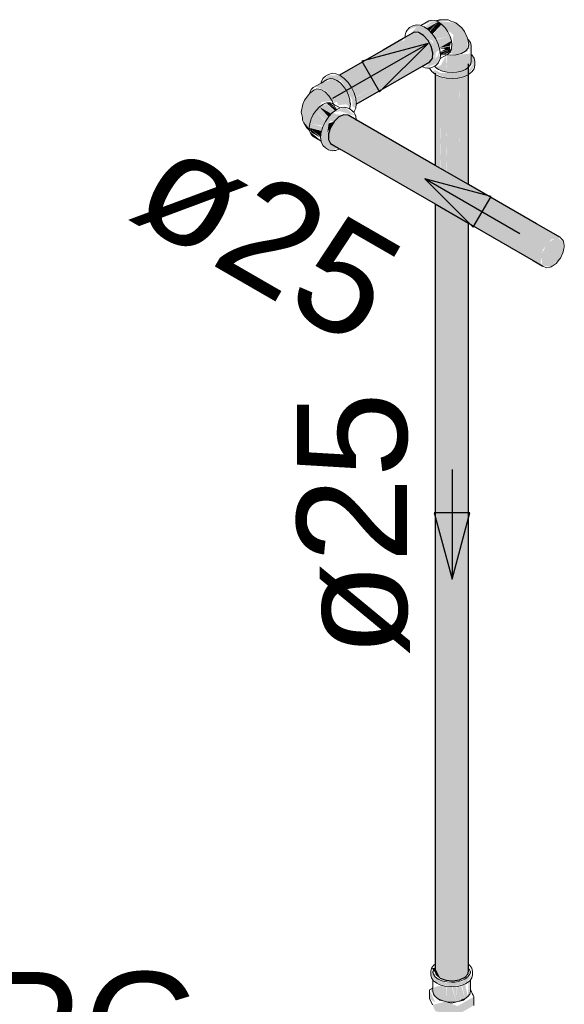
# Model space of a CAD drawing. Header units: millimetres. Extents: x 567 to 934, y -1 to 364.
# Tile 463 of 656: x 778.626 to 779.616, y 10.839 to 12.63. Entities that reach past the tile are written whole.
import ezdxf

# ---------------------------------------------------------------- set-up
doc = ezdxf.new("R2010")
doc.units = ezdxf.units.MM
doc.header["$MEASUREMENT"] = 0
doc.linetypes.add('NULL', pattern=[0])
for name, color, linetype, lineweight in [('AF-Condutos', 140, 'Continuous', 25), ('AF-Conexões', 152, 'Continuous', 18), ('AF-Registro', 253, 'Continuous', 18), ('AF-Sentido conduto', 140, 'Continuous', 30), ('AF-Textos conduto', 7, 'Continuous', 9), ('DI-Elementos em corte', 9, 'Continuous', 18), ('Textos', 7, 'Continuous', 9)]:
    doc.layers.add(name, color=color, linetype=linetype, lineweight=lineweight)
doc.styles.add('Arial', font='arial.ttf')

msp = doc.modelspace()

# ---------------------------------------------------------------- hatches: boundary and pattern name
at = {"layer": 'AF-Condutos', "linetype": 'Continuous'}
for points in [[(779.3258, 12.5972), (779.2072, 12.5287), (779.3201, 12.5897)], [(779.326, 12.5973), (779.3254, 12.5926), (779.2077, 12.5286), (779.219, 12.5193), (779.368, 12.5922), (779.3598, 12.6012), (779.3426, 12.6069)], [(779.3697, 12.5523), (779.3768, 12.5695), (779.368, 12.5922), (779.2198, 12.5197), (779.2325, 12.4988), (779.3404, 12.5517), (779.2361, 12.4882), (779.3513, 12.547), (779.2373, 12.4797)], [(779.3404, 12.5517), (779.2329, 12.499), (779.236, 12.4884)], [(779.3513, 12.547), (779.2364, 12.488), (779.2373, 12.4798)], [(779.3714, 12.5533), (779.3562, 12.5449), (779.2373, 12.4759)], [(779.3562, 12.5449), (779.2378, 12.4797), (779.2374, 12.476)], [(779.3813, 12.3646), (779.3828, 12.3638), (779.383, 12.5292), (779.381, 12.5307)], [(779.383, 12.3636), (779.3892, 12.3601), (779.3899, 12.5264), (779.383, 12.5294)], [(779.3916, 12.3586), (779.4001, 12.3537), (779.4, 12.4404), (779.4006, 12.5217), (779.3899, 12.5264), (779.3899, 12.4413)], [(779.4006, 12.4404), (779.4006, 12.5303), (779.4, 12.4404), (779.4001, 12.3537), (779.4021, 12.3526)], [(779.4241, 12.3399), (779.4254, 12.5238), (779.4008, 12.5236), (779.4006, 12.4404), (779.4026, 12.3523)], [(779.4351, 12.3335), (779.4353, 12.5267), (779.4255, 12.5243), (779.4241, 12.3399)], [(779.4411, 12.5299), (779.4354, 12.5256), (779.4354, 12.3334), (779.4404, 12.3305)], [(779.4415, 12.3298), (779.4418, 12.5304), (779.4412, 12.5299)], [(779.2226, 12.4563), (779.2148, 12.457), (779.1972, 12.4447), (779.1869, 12.4223), (779.1906, 12.4045), (779.5766, 12.1816), (779.5729, 12.189), (779.5766, 12.211), (779.5919, 12.23), (779.6086, 12.2334)], [(779.3895, 12.4414), (779.3892, 12.3601), (779.3912, 12.3589)], [(779.381, 10.9019), (779.383, 10.8925), (779.4006, 10.8823), (779.4255, 10.8831), (779.4338, 12.2641), (779.381, 12.2946)], [(779.4354, 10.8877), (779.4355, 10.9157), (779.4354, 12.2632), (779.4338, 12.2641), (779.4255, 10.8831)], [(779.4355, 10.9157), (779.4389, 11.9038), (779.4369, 12.2623), (779.4354, 12.2632)], [(779.4412, 10.8942), (779.4416, 11.8985), (779.4413, 12.2598), (779.4369, 12.2623), (779.4389, 11.9038), (779.4354, 10.8877)], [(779.4418, 10.9016), (779.4418, 12.2595), (779.4413, 12.2597), (779.4416, 11.8985), (779.4412, 10.913)]]:
    msp.add_hatch(color=151, dxfattribs=at).paths.add_polyline_path(points)
at = {"layer": 'AF-Conexões', "linetype": 'Continuous'}
for points in [[(779.3556, 12.6191), (779.3803, 12.6285), (779.3744, 12.6291)], [(779.3335, 12.6016), (779.3488, 12.6065), (779.3761, 12.5913), (779.3837, 12.5717), (779.3896, 12.5751), (779.3867, 12.585), (779.3759, 12.6037), (779.3612, 12.6167), (779.3465, 12.6207), (779.3298, 12.611), (779.3477, 12.6166)], [(779.3775, 12.6269), (779.3606, 12.6172), (779.3866, 12.6258)], [(779.3866, 12.6258), (779.3616, 12.6164), (779.3655, 12.6136)], [(779.3661, 12.614), (779.3705, 12.6094), (779.3866, 12.6258)], [(779.3712, 12.6086), (779.393, 12.6212), (779.3866, 12.6258)], [(779.3722, 12.6091), (779.3759, 12.6037), (779.393, 12.6212)], [(779.3769, 12.6022), (779.382, 12.5947), (779.408, 12.5993), (779.393, 12.6212)], [(779.4403, 12.5942), (779.4346, 12.6085), (779.4187, 12.6242), (779.3844, 12.6274), (779.4139, 12.6024), (779.4134, 12.5924), (779.4065, 12.5696), (779.4191, 12.5658), (779.44, 12.572)], [(779.376, 12.5607), (779.3837, 12.5717), (779.3784, 12.5855), (779.3629, 12.6017), (779.3725, 12.5873)], [(779.3864, 12.5855), (779.4104, 12.5911), (779.408, 12.5993), (779.3825, 12.5936)], [(779.4477, 12.5656), (779.4464, 12.583), (779.4417, 12.5931), (779.4442, 12.5682), (779.4026, 12.5636), (779.4026, 12.5342), (779.4324, 12.5328), (779.4532, 12.5536)], [(779.3896, 12.579), (779.4104, 12.5911), (779.3865, 12.5856)], [(779.4104, 12.5911), (779.3886, 12.5785), (779.408, 12.5824)], [(779.3998, 12.5766), (779.3901, 12.571), (779.4079, 12.5756), (779.408, 12.5813), (779.3894, 12.5775)], [(779.3904, 12.5639), (779.408, 12.5709), (779.4104, 12.5764)], [(779.3907, 12.565), (779.4104, 12.5764), (779.3912, 12.5702)], [(779.3629, 12.5421), (779.3867, 12.551), (779.3897, 12.5742), (779.3847, 12.5623)], [(779.3646, 12.5436), (779.381, 12.5589), (779.3825, 12.5691)], [(779.3853, 12.5402), (779.4464, 12.5652), (779.3815, 12.5436)], [(779.387, 12.5394), (779.4026, 12.5342), (779.4009, 12.5644)], [(779.4532, 12.5468), (779.4532, 12.5536), (779.4418, 12.5377), (779.4435, 12.5461), (779.4324, 12.5328), (779.3908, 12.5328), (779.381, 12.5384), (779.3755, 12.5348), (779.4008, 12.5236), (779.4224, 12.5236), (779.441, 12.5298)], [(779.1735, 12.5139), (779.1644, 12.5079), (779.1831, 12.5), (779.198, 12.4781), (779.2235, 12.4928), (779.2022, 12.5249)], [(779.1737, 12.5161), (779.1848, 12.521), (779.2098, 12.5194), (779.2306, 12.4833), (779.2306, 12.472), (779.2365, 12.4691), (779.2336, 12.4966), (779.2228, 12.5153), (779.2081, 12.5283), (779.1875, 12.5289)], [(779.1527, 12.4955), (779.1432, 12.4834), (779.1375, 12.4618), (779.14, 12.4472), (779.1528, 12.4279), (779.1545, 12.4461), (779.1748, 12.4797), (779.1937, 12.4824), (779.1808, 12.4985), (779.1661, 12.5041)], [(779.227, 12.4749), (779.1748, 12.5152), (779.2259, 12.4699)], [(779.2268, 12.4767), (779.2235, 12.4928), (779.202, 12.4804), (779.2049, 12.4742)], [(779.1871, 12.4532), (779.1704, 12.4712), (779.1644, 12.4649), (779.182, 12.4457)], [(779.1843, 12.4764), (779.1704, 12.4712), (779.1921, 12.4586), (779.1979, 12.4636)], [(779.1912, 12.4591), (779.1704, 12.4712), (779.1871, 12.4532)], [(779.2039, 12.4675), (779.189, 12.4791), (779.1831, 12.4785)], [(779.2028, 12.4672), (779.1831, 12.4785), (779.198, 12.4649)], [(779.2365, 12.4545), (779.2169, 12.4707), (779.1953, 12.4617), (779.2081, 12.4633)], [(779.1775, 12.4366), (779.1814, 12.4447), (779.1644, 12.4649), (779.153, 12.4411)], [(779.2036, 12.397), (779.2375, 12.4463), (779.2006, 12.3987), (779.1878, 12.4101), (779.1873, 12.4413), (779.2005, 12.4578), (779.1946, 12.4612), (779.1875, 12.4537), (779.1767, 12.435), (779.1727, 12.4157), (779.1767, 12.401), (779.1934, 12.3914)], [(779.2139, 12.4566), (779.2005, 12.4578), (779.1912, 12.4462), (779.1962, 12.4437)], [(779.1747, 12.4285), (779.153, 12.4411), (779.1521, 12.4332)], [(779.1726, 12.4214), (779.1744, 12.4274), (779.1521, 12.4332)], [(779.1521, 12.4332), (779.1728, 12.4163), (779.1733, 12.421)], [(779.1557, 12.4248), (779.1727, 12.415), (779.1521, 12.4332)], [(779.1738, 12.429), (779.1767, 12.435), (779.153, 12.4411)], [(779.1849, 12.4247), (779.1967, 12.4439), (779.1873, 12.4413)], [(779.1973, 12.4006), (779.2375, 12.4463), (779.1878, 12.4101)], [(779.1735, 12.4097), (779.153, 12.4264), (779.1554, 12.4209)]]:
    msp.add_hatch(color=161, dxfattribs=at).paths.add_polyline_path(points)
at = {"layer": 'AF-Registro', "linetype": 'Continuous'}
for points in [[(779.3778, 10.9036), (779.373, 10.8923), (779.3841, 10.8768), (779.4109, 10.8704), (779.4361, 10.8761), (779.4489, 10.8923), (779.4299, 10.8795), (779.4011, 10.8773), (779.3812, 10.8885)], [(779.381, 10.9049), (779.3743, 10.9041), (779.39, 10.8862)], [(779.3793, 10.8696), (779.3778, 10.8573), (779.3867, 10.8484), (779.3925, 10.873)], [(779.3926, 10.8732), (779.3867, 10.8484), (779.4021, 10.8433), (779.4007, 10.8712)], [(779.4281, 10.8729), (779.4281, 10.8453), (779.4352, 10.8484)], [(779.4352, 10.8746), (779.4299, 10.8733), (779.4352, 10.8484)], [(779.4352, 10.8756), (779.4352, 10.8484), (779.4406, 10.8525)], [(779.4452, 10.8649), (779.4452, 10.8833), (779.4417, 10.8798), (779.4404, 10.8535)], [(779.3708, 10.8489), (779.3815, 10.8415), (779.3708, 10.8647)], [(779.3766, 10.868), (779.372, 10.8654), (779.3864, 10.8445)], [(779.4021, 10.8711), (779.4021, 10.8433), (779.4109, 10.8426), (779.4109, 10.8704)], [(779.4109, 10.8704), (779.4109, 10.8426), (779.4198, 10.8433)], [(779.4198, 10.8433), (779.4198, 10.8697), (779.4123, 10.8705)], [(779.4281, 10.8453), (779.4212, 10.8712), (779.4198, 10.8448)], [(779.428, 10.8467), (779.4261, 10.8715), (779.4212, 10.8712)], [(779.4281, 10.8467), (779.4281, 10.8717), (779.426, 10.8724)], [(779.3761, 10.8374), (779.3815, 10.8257), (779.4217, 10.8195), (779.4511, 10.8522), (779.4217, 10.8353), (779.3994, 10.8435)], [(779.4511, 10.8365), (779.4511, 10.8522), (779.4217, 10.8195)]]:
    msp.add_hatch(color=254, dxfattribs=at).paths.add_polyline_path(points)
at = {"layer": 'DI-Elementos em corte', "linetype": 'Continuous'}
msp.add_hatch(color=31, dxfattribs=at).paths.add_polyline_path([(779.6071, 12.1943), (779.6129, 12.2054), (779.6143, 12.2262), (779.6024, 12.2339), (779.585, 12.2235), (779.5737, 12.2017), (779.5759, 12.1831), (779.5902, 12.1799)])

# ---------------------------------------------------------------- linework, layer by layer
at = {"layer": 'AF-Condutos'}
for p, q in [((779.3227, 12.5954), (779.2866, 12.5746)), ((779.3241, 12.5962), (779.3227, 12.5954)), ((779.3258, 12.5972), (779.3241, 12.5962)), ((779.326, 12.5973), (779.3258, 12.5972)), ((779.3426, 12.6069), (779.326, 12.5973)), ((779.3508, 12.6064), (779.3426, 12.6069)), ((779.3598, 12.6012), (779.3508, 12.6064)), ((779.368, 12.5922), (779.3598, 12.6012)), ((779.2866, 12.5746), (779.2072, 12.5287)), ((779.374, 12.581), (779.368, 12.5922)), ((779.3768, 12.5695), (779.374, 12.581)), ((779.3714, 12.5533), (779.3759, 12.5597)), ((779.3759, 12.5597), (779.3768, 12.5695)), ((779.2373, 12.4759), (779.3566, 12.5448)), ((779.3566, 12.5448), (779.3714, 12.5533)), ((779.4418, 12.4367), (779.4418, 12.5496)), ((779.381, 12.5328), (779.381, 12.4421)), ((779.2058, 12.4529), (779.1972, 12.4447)), ((779.2148, 12.457), (779.2058, 12.4529)), ((779.2226, 12.4563), (779.2148, 12.457)), ((779.2243, 12.4553), (779.2226, 12.4563)), ((779.2373, 12.4477), (779.2243, 12.4553)), ((779.1906, 12.4339), (779.1869, 12.4223)), ((779.1972, 12.4447), (779.1906, 12.4339)), ((779.381, 12.3648), (779.2373, 12.4477)), ((779.381, 12.4421), (779.381, 12.3648)), ((779.4418, 12.3297), (779.4418, 12.4367)), ((779.1869, 12.4223), (779.1869, 12.4119)), ((779.1869, 12.4119), (779.1906, 12.4045)), ((779.1906, 12.4045), (779.2072, 12.3949)), ((779.2072, 12.3949), (779.2074, 12.3948)), ((779.2074, 12.3948), (779.209, 12.3938)), ((779.209, 12.3938), (779.2104, 12.3931)), ((779.2104, 12.3931), (779.381, 12.2946)), ((779.4418, 12.3297), (779.381, 12.3648)), ((779.565, 12.2586), (779.4418, 12.3297)), ((779.381, 12.2946), (779.381, 12.0205)), ((779.381, 12.2946), (779.4418, 12.2594)), ((779.4418, 11.8979), (779.4418, 12.2594)), ((779.4418, 12.2594), (779.5589, 12.1918)), ((779.6086, 12.2334), (779.565, 12.2586)), ((779.5589, 12.1918), (779.5766, 12.1816)), ((779.381, 12.0205), (779.381, 10.9146)), ((779.4418, 10.9122), (779.4418, 11.8979)), ((779.381, 10.9146), (779.381, 10.8997)), ((779.4418, 10.9109), (779.4418, 10.9122)), ((779.4418, 10.9103), (779.4418, 10.9109)), ((779.4418, 10.9037), (779.4418, 10.9103)), ((779.381, 10.8997), (779.383, 10.8925)), ((779.383, 10.8925), (779.3899, 10.8863)), ((779.4354, 10.8877), (779.4412, 10.8942)), ((779.4412, 10.8942), (779.4417, 10.9006)), ((779.4417, 10.9006), (779.4418, 10.9016)), ((779.4418, 10.9016), (779.4418, 10.9037)), ((779.3899, 10.8863), (779.4006, 10.8823)), ((779.4006, 10.8823), (779.4132, 10.8812)), ((779.4132, 10.8812), (779.4255, 10.8831)), ((779.4255, 10.8831), (779.4354, 10.8877))]:
    msp.add_line(p, q, dxfattribs=at)
at = {"layer": 'AF-Conexões'}
for p, q in [((779.3744, 12.6291), (779.3693, 12.6275)), ((779.3803, 12.6285), (779.3744, 12.6291)), ((779.3817, 12.6279), (779.3803, 12.6285)), ((779.3888, 12.6296), (779.3817, 12.6279)), ((779.382, 12.6278), (779.3945, 12.6293)), ((779.3945, 12.6293), (779.3861, 12.6282)), ((779.3994, 12.6298), (779.3888, 12.6296)), ((779.4048, 12.6293), (779.3994, 12.6298)), ((779.4093, 12.6273), (779.4048, 12.6293)), ((779.3298, 12.611), (779.3283, 12.6078)), ((779.3345, 12.6154), (779.3298, 12.611)), ((779.3404, 12.6188), (779.3345, 12.6154)), ((779.3465, 12.6207), (779.3404, 12.6188)), ((779.3536, 12.62), (779.3465, 12.6207)), ((779.355, 12.6193), (779.3536, 12.62)), ((779.3693, 12.6275), (779.355, 12.6193)), ((779.3612, 12.6167), (779.355, 12.6193)), ((779.3688, 12.6112), (779.3612, 12.6167)), ((779.3759, 12.6037), (779.3688, 12.6112)), ((779.382, 12.6278), (779.3817, 12.6279)), ((779.3866, 12.6258), (779.382, 12.6278)), ((779.3861, 12.6282), (779.3821, 12.6278)), ((779.393, 12.6212), (779.3866, 12.6258)), ((779.3989, 12.6149), (779.393, 12.6212)), ((779.404, 12.6075), (779.3989, 12.6149)), ((779.414, 12.6257), (779.4093, 12.6273)), ((779.4187, 12.6242), (779.414, 12.6257)), ((779.4297, 12.6149), (779.4187, 12.6242)), ((779.4346, 12.6085), (779.4297, 12.6149)), ((779.3269, 12.6045), (779.326, 12.5973)), ((779.3283, 12.6078), (779.3269, 12.6045)), ((779.382, 12.5947), (779.3759, 12.6037)), ((779.3867, 12.585), (779.382, 12.5947)), ((779.408, 12.5993), (779.404, 12.6075)), ((779.4104, 12.5911), (779.408, 12.5993)), ((779.4399, 12.5964), (779.4346, 12.6085)), ((779.44, 12.5955), (779.4399, 12.5964)), ((779.4403, 12.5942), (779.44, 12.5955)), ((779.442, 12.5844), (779.4403, 12.5942)), ((779.4417, 12.5931), (779.4403, 12.5942)), ((779.4452, 12.5882), (779.4417, 12.5931)), ((779.3896, 12.5751), (779.3867, 12.585)), ((779.3897, 12.5742), (779.3896, 12.5751)), ((779.408, 12.5709), (779.4104, 12.5764)), ((779.4112, 12.5832), (779.4104, 12.5911)), ((779.4104, 12.5764), (779.4108, 12.5792)), ((779.4108, 12.5792), (779.4112, 12.5832)), ((779.4364, 12.5727), (779.441, 12.5783)), ((779.441, 12.5783), (779.442, 12.5844)), ((779.4464, 12.583), (779.4452, 12.5882)), ((779.4464, 12.5666), (779.4464, 12.583)), ((779.3867, 12.551), (779.3896, 12.5575)), ((779.3896, 12.5575), (779.3898, 12.5591)), ((779.3906, 12.5657), (779.3897, 12.5742)), ((779.3898, 12.5591), (779.402, 12.5661)), ((779.3898, 12.5591), (779.3906, 12.5657)), ((779.3981, 12.5667), (779.402, 12.5661)), ((779.402, 12.5661), (779.404, 12.5673)), ((779.402, 12.5661), (779.4085, 12.5652)), ((779.404, 12.5673), (779.408, 12.5709)), ((779.4085, 12.5652), (779.4191, 12.5658)), ((779.4191, 12.5658), (779.4288, 12.5684)), ((779.4288, 12.5684), (779.4364, 12.5727)), ((779.4464, 12.5536), (779.4464, 12.5666)), ((779.4477, 12.5656), (779.4464, 12.5666)), ((779.4518, 12.5598), (779.4477, 12.5656)), ((779.4532, 12.5536), (779.4518, 12.5598)), ((779.3566, 12.5448), (779.3629, 12.5421)), ((779.3629, 12.5421), (779.3672, 12.5417)), ((779.3672, 12.5417), (779.37, 12.5414)), ((779.37, 12.5414), (779.3711, 12.5417)), ((779.3711, 12.5417), (779.3761, 12.5433)), ((779.3711, 12.5417), (779.3712, 12.5413)), ((779.3712, 12.5413), (779.3714, 12.5406)), ((779.3714, 12.5406), (779.3755, 12.5348)), ((779.3761, 12.5433), (779.3801, 12.5455)), ((779.3801, 12.5455), (779.381, 12.5461)), ((779.3801, 12.5455), (779.3804, 12.5451)), ((779.3804, 12.5451), (779.381, 12.5442)), ((779.381, 12.5461), (779.382, 12.5467)), ((779.381, 12.5442), (779.3815, 12.5436)), ((779.3815, 12.5436), (779.3829, 12.5425)), ((779.382, 12.5467), (779.3867, 12.551)), ((779.3829, 12.5425), (779.387, 12.5394)), ((779.387, 12.5394), (779.3874, 12.5392)), ((779.3874, 12.5392), (779.3926, 12.5369)), ((779.429, 12.5362), (779.4362, 12.5394)), ((779.4362, 12.5394), (779.4417, 12.5436)), ((779.4417, 12.5436), (779.4418, 12.5437)), ((779.4418, 12.5437), (779.4452, 12.5484)), ((779.4452, 12.5484), (779.4464, 12.5536)), ((779.4477, 12.5348), (779.4518, 12.5406)), ((779.4518, 12.5406), (779.4532, 12.5468)), ((779.4532, 12.5468), (779.4532, 12.5536)), ((779.1848, 12.521), (779.1736, 12.5146)), ((779.1767, 12.5226), (779.1737, 12.5161)), ((779.1814, 12.527), (779.1767, 12.5226)), ((779.1873, 12.5304), (779.1814, 12.527)), ((779.1899, 12.5226), (779.1848, 12.521)), ((779.1934, 12.5323), (779.1873, 12.5304)), ((779.1956, 12.5221), (779.1899, 12.5226)), ((779.2005, 12.5316), (779.1934, 12.5323)), ((779.1958, 12.522), (779.1956, 12.5221)), ((779.2022, 12.5193), (779.1958, 12.522)), ((779.2072, 12.5287), (779.2005, 12.5316)), ((779.2081, 12.5283), (779.2072, 12.5287)), ((779.2157, 12.5228), (779.2081, 12.5283)), ((779.2228, 12.5153), (779.2157, 12.5228)), ((779.3755, 12.5348), (779.381, 12.5307)), ((779.381, 12.5307), (779.3821, 12.5298)), ((779.3821, 12.5298), (779.3908, 12.526)), ((779.3908, 12.526), (779.4008, 12.5236)), ((779.3926, 12.5369), (779.3942, 12.5362)), ((779.3942, 12.5362), (779.4026, 12.5342)), ((779.4008, 12.5236), (779.4116, 12.5228)), ((779.4026, 12.5342), (779.4116, 12.5335)), ((779.4116, 12.5335), (779.4206, 12.5342)), ((779.4116, 12.5228), (779.4224, 12.5236)), ((779.4206, 12.5342), (779.429, 12.5362)), ((779.4224, 12.5236), (779.4324, 12.526)), ((779.4324, 12.526), (779.441, 12.5298)), ((779.441, 12.5298), (779.4418, 12.5304)), ((779.4418, 12.5304), (779.4477, 12.5348)), ((779.1593, 12.5063), (779.1554, 12.5027)), ((779.1736, 12.5146), (779.1593, 12.5063)), ((779.1661, 12.5041), (779.1603, 12.5018)), ((779.1732, 12.5029), (779.1661, 12.5041)), ((779.1737, 12.5161), (779.1736, 12.5146)), ((779.2086, 12.5147), (779.2022, 12.5193)), ((779.2145, 12.5084), (779.2086, 12.5147)), ((779.2196, 12.501), (779.2145, 12.5084)), ((779.2289, 12.5063), (779.2228, 12.5153)), ((779.2336, 12.4966), (779.2289, 12.5063)), ((779.151, 12.494), (779.1432, 12.4834)), ((779.1517, 12.4946), (779.151, 12.494)), ((779.1527, 12.4955), (779.1517, 12.4946)), ((779.1603, 12.5018), (779.1527, 12.4955)), ((779.153, 12.4973), (779.1527, 12.4955)), ((779.1554, 12.5027), (779.153, 12.4973)), ((779.1808, 12.4985), (779.1732, 12.5029)), ((779.1879, 12.4914), (779.1808, 12.4985)), ((779.1937, 12.4824), (779.1879, 12.4914)), ((779.2235, 12.4928), (779.2196, 12.501)), ((779.2259, 12.4846), (779.2235, 12.4928)), ((779.2365, 12.4867), (779.2336, 12.4966)), ((779.2375, 12.4773), (779.2365, 12.4867)), ((779.1401, 12.476), (779.1375, 12.4618)), ((779.1432, 12.4834), (779.1401, 12.476)), ((779.1704, 12.4712), (779.1644, 12.4649)), ((779.1767, 12.4758), (779.1704, 12.4712)), ((779.1804, 12.4774), (779.1767, 12.4758)), ((779.1831, 12.4785), (779.1804, 12.4774)), ((779.189, 12.4791), (779.1831, 12.4785)), ((779.1941, 12.4775), (779.189, 12.4791)), ((779.1962, 12.4764), (779.1937, 12.4824)), ((779.1962, 12.4764), (779.1941, 12.4775)), ((779.2083, 12.4693), (779.1962, 12.4764)), ((779.1977, 12.4727), (779.1962, 12.4764)), ((779.2083, 12.4693), (779.2022, 12.4667)), ((779.2098, 12.47), (779.2083, 12.4693)), ((779.2169, 12.4707), (779.2098, 12.47)), ((779.223, 12.4688), (779.2169, 12.4707)), ((779.225, 12.4677), (779.223, 12.4688)), ((779.225, 12.4677), (779.2252, 12.4681)), ((779.2289, 12.4654), (779.225, 12.4677)), ((779.2252, 12.4681), (779.2256, 12.4691)), ((779.2256, 12.4691), (779.2259, 12.4699)), ((779.2261, 12.4828), (779.2259, 12.4846)), ((779.2259, 12.4699), (779.2262, 12.4716)), ((779.2267, 12.4772), (779.2261, 12.4828)), ((779.2262, 12.4716), (779.2268, 12.4767)), ((779.2268, 12.4767), (779.2267, 12.4772)), ((779.2336, 12.4626), (779.2365, 12.4691)), ((779.2365, 12.4691), (779.2373, 12.4759)), ((779.2373, 12.4759), (779.2375, 12.4773)), ((779.1375, 12.4618), (779.1385, 12.457)), ((779.1385, 12.457), (779.1395, 12.4521)), ((779.1395, 12.4521), (779.14, 12.4472)), ((779.1554, 12.4493), (779.153, 12.4411)), ((779.1593, 12.4575), (779.1554, 12.4493)), ((779.1644, 12.4649), (779.1593, 12.4575)), ((779.1875, 12.4537), (779.1814, 12.4447)), ((779.1946, 12.4612), (779.1875, 12.4537)), ((779.1953, 12.4617), (779.1946, 12.4612)), ((779.2022, 12.4667), (779.1953, 12.4617)), ((779.2327, 12.4618), (779.2289, 12.4654)), ((779.2327, 12.4618), (779.2331, 12.4621)), ((779.2336, 12.461), (779.2327, 12.4618)), ((779.2331, 12.4621), (779.2336, 12.4626)), ((779.2347, 12.4585), (779.2336, 12.461)), ((779.2365, 12.4545), (779.2347, 12.4585)), ((779.2373, 12.4477), (779.2365, 12.4545)), ((779.14, 12.4472), (779.1423, 12.4422)), ((779.1423, 12.4422), (779.1478, 12.4333)), ((779.1452, 12.4383), (779.1503, 12.4316)), ((779.1527, 12.4282), (779.1452, 12.4383)), ((779.1478, 12.4333), (779.1528, 12.4279)), ((779.1503, 12.4316), (779.1527, 12.4283)), ((779.153, 12.4411), (779.1521, 12.4332)), ((779.1521, 12.4332), (779.1527, 12.4282)), ((779.1767, 12.435), (779.1737, 12.4251)), ((779.1814, 12.4447), (779.1767, 12.435)), ((779.2375, 12.4463), (779.2373, 12.4477)), ((779.1527, 12.4282), (779.1528, 12.4279)), ((779.1528, 12.4279), (779.153, 12.4264)), ((779.153, 12.4264), (779.1554, 12.4209)), ((779.1554, 12.4209), (779.1593, 12.4173)), ((779.1593, 12.4173), (779.1735, 12.4091)), ((779.1737, 12.4251), (779.1727, 12.4157)), ((779.1727, 12.4157), (779.1735, 12.4091)), ((779.1735, 12.4091), (779.1737, 12.4075)), ((779.1737, 12.4075), (779.1767, 12.401)), ((779.1767, 12.401), (779.1814, 12.3967)), ((779.1814, 12.3967), (779.1873, 12.3933)), ((779.1873, 12.3933), (779.1934, 12.3914)), ((779.1934, 12.3914), (779.1969, 12.3917)), ((779.1969, 12.3917), (779.2005, 12.3921)), ((779.2005, 12.3921), (779.2072, 12.3949))]:
    msp.add_line(p, q, dxfattribs=at)
at = {"layer": 'AF-Registro'}
for p, q in [((779.3781, 10.9094), (779.3743, 10.9041)), ((779.3783, 10.9096), (779.3781, 10.9094)), ((779.381, 10.9116), (779.3783, 10.9096)), ((779.4426, 10.9103), (779.4418, 10.9109)), ((779.4438, 10.9094), (779.4426, 10.9103)), ((779.4476, 10.9041), (779.4438, 10.9094)), ((779.3743, 10.9041), (779.373, 10.8984)), ((779.373, 10.8984), (779.373, 10.8923)), ((779.373, 10.8923), (779.3743, 10.8866)), ((779.377, 10.8969), (779.3766, 10.8984)), ((779.3778, 10.9006), (779.3768, 10.896)), ((779.3773, 10.8954), (779.377, 10.8969)), ((779.3778, 10.8933), (779.3773, 10.8954)), ((779.3789, 10.902), (779.3778, 10.9006)), ((779.3812, 10.8885), (779.3778, 10.8933)), ((779.38, 10.9036), (779.3789, 10.902)), ((779.381, 10.905), (779.38, 10.9036)), ((779.4441, 10.8933), (779.4406, 10.8885)), ((779.442, 10.9034), (779.4418, 10.9037)), ((779.443, 10.902), (779.442, 10.9034)), ((779.4441, 10.9006), (779.443, 10.902)), ((779.4446, 10.8981), (779.4441, 10.9006)), ((779.4445, 10.8954), (779.4441, 10.8933)), ((779.4449, 10.8969), (779.4445, 10.8954)), ((779.4449, 10.8969), (779.4446, 10.8981)), ((779.4452, 10.8984), (779.4449, 10.8969)), ((779.4452, 10.8954), (779.4452, 10.8984)), ((779.4489, 10.8984), (779.4476, 10.9041)), ((779.4476, 10.8866), (779.4489, 10.8923)), ((779.4489, 10.8923), (779.4489, 10.8984)), ((779.3743, 10.8866), (779.3766, 10.8833)), ((779.3766, 10.8833), (779.378, 10.8813)), ((779.3766, 10.8833), (779.3766, 10.868)), ((779.378, 10.8813), (779.3841, 10.8768)), ((779.3867, 10.8844), (779.3812, 10.8885)), ((779.3841, 10.8768), (779.3885, 10.8749)), ((779.3938, 10.8813), (779.3867, 10.8844)), ((779.3885, 10.8749), (779.3919, 10.8733)), ((779.3919, 10.8733), (779.4011, 10.8711)), ((779.3979, 10.8803), (779.3938, 10.8813)), ((779.4021, 10.8793), (779.3979, 10.8803)), ((779.4109, 10.8786), (779.4021, 10.8793)), ((779.4166, 10.8791), (779.4109, 10.8786)), ((779.4198, 10.8793), (779.4166, 10.8791)), ((779.4281, 10.8813), (779.4198, 10.8793)), ((779.4208, 10.8711), (779.4299, 10.8733)), ((779.4352, 10.8844), (779.4281, 10.8813)), ((779.4299, 10.8733), (779.4361, 10.8761)), ((779.4406, 10.8885), (779.4352, 10.8844)), ((779.4361, 10.8761), (779.4378, 10.8768)), ((779.4378, 10.8768), (779.4438, 10.8813)), ((779.4438, 10.8813), (779.4452, 10.8833)), ((779.4452, 10.8833), (779.4476, 10.8866)), ((779.4452, 10.8649), (779.4452, 10.8833)), ((779.372, 10.8654), (779.3708, 10.8647)), ((779.3708, 10.8647), (779.3708, 10.8489)), ((779.3755, 10.8674), (779.372, 10.8654)), ((779.3761, 10.8677), (779.3755, 10.8674)), ((779.3766, 10.868), (779.3761, 10.8677)), ((779.3766, 10.868), (779.3766, 10.8624)), ((779.3766, 10.8624), (779.3778, 10.8573)), ((779.3778, 10.8573), (779.3812, 10.8525)), ((779.4011, 10.8711), (779.4109, 10.8704)), ((779.4109, 10.8704), (779.4208, 10.8711)), ((779.4406, 10.8525), (779.4441, 10.8573)), ((779.4441, 10.8573), (779.4452, 10.8624)), ((779.4452, 10.8624), (779.4452, 10.8649)), ((779.4456, 10.8641), (779.4452, 10.8649)), ((779.4469, 10.8613), (779.4456, 10.8641)), ((779.4474, 10.8602), (779.4469, 10.8613)), ((779.4483, 10.8583), (779.4474, 10.8602)), ((779.4498, 10.8549), (779.4483, 10.8583)), ((779.3708, 10.8489), (779.3761, 10.8374)), ((779.3812, 10.8525), (779.3867, 10.8484)), ((779.3867, 10.8484), (779.3938, 10.8453)), ((779.3867, 10.8484), (779.3893, 10.8459)), ((779.3893, 10.8459), (779.3947, 10.8446)), ((779.3938, 10.8453), (779.4021, 10.8433)), ((779.3947, 10.8446), (779.4001, 10.8434)), ((779.4001, 10.8434), (779.4055, 10.8421)), ((779.4021, 10.8433), (779.4109, 10.8426)), ((779.4055, 10.8421), (779.4109, 10.8408)), ((779.4109, 10.8426), (779.4198, 10.8433)), ((779.4109, 10.8408), (779.4163, 10.8421)), ((779.4163, 10.8421), (779.4218, 10.8434)), ((779.4198, 10.8433), (779.4281, 10.8453)), ((779.4218, 10.8434), (779.426, 10.8444)), ((779.426, 10.8444), (779.4284, 10.845)), ((779.4281, 10.8453), (779.4352, 10.8484)), ((779.4284, 10.845), (779.4326, 10.8459)), ((779.4352, 10.8484), (779.4291, 10.847)), ((779.4326, 10.8459), (779.4352, 10.8484)), ((779.4352, 10.8484), (779.4406, 10.8525)), ((779.4511, 10.8522), (779.4498, 10.8549)), ((779.4511, 10.8398), (779.4511, 10.8522)), ((779.4511, 10.8365), (779.4511, 10.8398))]:
    msp.add_line(p, q, dxfattribs=at)
at = {"layer": 'AF-Sentido conduto'}
for p, q in [((779.3683, 12.5868), (779.2475, 12.5545)), ((779.2799, 12.4984), (779.3683, 12.5868)), ((779.2475, 12.5545), (779.2799, 12.4984)), ((779.3619, 12.3405), (779.4503, 12.2521)), ((779.4826, 12.3082), (779.3619, 12.3405)), ((779.4503, 12.2521), (779.4826, 12.3082)), ((779.4439, 11.7326), (779.3792, 11.7326)), ((779.3792, 11.7326), (779.4116, 11.6118)), ((779.4116, 11.6118), (779.4439, 11.7326))]:
    msp.add_line(p, q, dxfattribs=at)
for points in [[(779.1951, 12.4868), (779.3683, 12.5868)], [(779.5351, 12.2405), (779.3619, 12.3405)], [(779.4116, 11.8118), (779.4116, 11.6118)]]:
    msp.add_lwpolyline(points, dxfattribs=at)
at = {"layer": 'DI-Elementos em corte'}
for p, q in [((779.6097, 12.2323), (779.6086, 12.2334)), ((779.6139, 12.228), (779.6097, 12.2323)), ((779.6143, 12.2262), (779.6139, 12.228)), ((779.6139, 12.2077), (779.6154, 12.2167)), ((779.6158, 12.2189), (779.6143, 12.2262)), ((779.6154, 12.2167), (779.6158, 12.2189)), ((779.6086, 12.1962), (779.6129, 12.2054)), ((779.6129, 12.2054), (779.6139, 12.2077)), ((779.5766, 12.1816), (779.582, 12.1791)), ((779.5919, 12.1803), (779.599, 12.1853)), ((779.599, 12.1853), (779.6008, 12.1865)), ((779.6008, 12.1865), (779.6071, 12.1943)), ((779.6071, 12.1943), (779.6086, 12.1962)), ((779.582, 12.1791), (779.5833, 12.1785)), ((779.5833, 12.1785), (779.5902, 12.1799)), ((779.5902, 12.1799), (779.5919, 12.1803))]:
    msp.add_line(p, q, dxfattribs=at)

# ---------------------------------------------------------------- texts
at = {"layer": 'AF-Textos conduto', "linetype": 'NULL', "char_height": 0.2, "width": 0.962805, "attachment_point": 8, "line_spacing_factor": 0.6, "style": 'Arial'}
for insert, rotation in [((779.0261, 12.1483), 329.9999), ((779.335, 11.7118), 90.0002)]:
    msp.add_mtext('ø25', dxfattribs=dict(at, insert=insert, rotation=rotation))
at = {"layer": 'Textos', "linetype": 'NULL', "insert": (778.9593, 10.6945), "char_height": 0.2, "width": 0.838415, "attachment_point": 9, "line_spacing_factor": 0.6, "style": 'Arial'}
msp.add_mtext('RG', dxfattribs=at)

doc.saveas('drawing.dxf')
